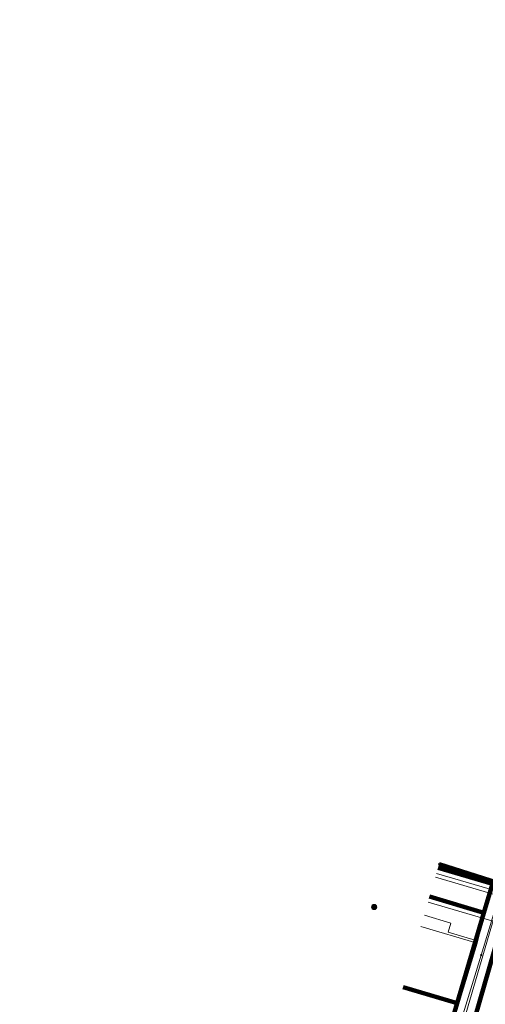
# Model space of a CAD drawing. Extents: x 152558 to 154479, y 462974 to 463683.
# Tile 337 of 638: x 154090 to 154110, y 463241 to 463283. Entities that reach past the tile are written whole.
import ezdxf
from ezdxf.lldxf.tags import DXFTag

# ---------------------------------------------------------------- set-up
doc = ezdxf.new("R2010")
doc.units = 0
doc.header["$LTSCALE"] = 0.2
doc.layers.get('0').update_dxf_attribs({"linetype": 'CONTINUOUS'})
for name, color, linetype, lineweight in [('B-RO-KL-DATA_COAXIAAL_7_ZIGGO BV-G', 90, 'KL-DATA-N', 18), ('B-RO-KL-DATA_HULPSTUK_KPN BV-S', 90, 'CONTINUOUS', 25), ('B-RO-KL-DATA_KABELBED_KPN BV-G', 90, 'CONTINUOUS', 100), ('B-RO-KL-DATA_KABELBED_ZIGGO BV-G', 90, 'CONTINUOUS', 100), ('B-RO-KL-DATA_REGGEFIBER OPERATOR BV-G', 90, 'KL-DATA-N', 18), ('B-RO-KL-ET_LS_400 V_STEDIN NETBEHEER BV-G', 190, 'KL-LS-N', 18), ('B-RO-KL-GAS_LD_22_0.1 BAR_STEDIN NETBEHEER BV-G', 50, 'KL-GAS-LD-N', 18), ('B-RO-KL-GAS_LD_PE_32_0.1 BAR_STEDIN NETBEHEER BV-G', 50, 'KL-GAS-LD-N', 18), ('B-RO-KL-GAS_LD_PVC_63_0.1 BAR_STEDIN NETBEHEER BV-G', 50, 'KL-GAS-LD-N', 18), ('B-RO-KL-WATER_100_VITENS-G', 170, 'KL-WATER-N', 18), ('B-RO-KL-WATER_HULPSTUK_VITENS-S', 170, 'CONTINUOUS', 25)]:
    doc.layers.add(name, color=color, linetype=linetype, lineweight=lineweight)
doc.styles.add('NLCS-ISO', font='NLCS-ISO.ttf')
tags = doc.linetypes.add('KL-DATA-N', pattern='A,4,-1,[101,NLCS.SHX,S=0.5,R=0,X=0,Y=0],-1,4,-1,["D",Standard,S=1,R=0,X=-0.25,Y=-0.5],-1.5', length=12.5).pattern_tags.tags
tags[18] = DXFTag(74, 10)
tags = doc.linetypes.add('KL-GAS-LD-N', pattern='A,4,-1,[69,NLCS.SHX,S=0.5,R=0,X=0,Y=0],-1,4,-1,["L",Standard,S=1,R=0,X=0.25,Y=-0.5],-2', length=13).pattern_tags.tags
tags[18] = DXFTag(74, 10)
tags = doc.linetypes.add('KL-LS-N', pattern='A,4,-1,[103,NLCS.SHX,S=0.75,R=0,X=0,Y=0],-1,4,-1,["L",Standard,S=1,R=0,X=0,Y=-0.5],-2', length=13).pattern_tags.tags
tags[18] = DXFTag(74, 10)
doc.linetypes.add('KL-WATER-N', pattern='A,7,-0.5,[168,NLCS.SHX,S=0.75,R=0,X=0.75,Y=0],-2', length=9.5)

# ---------------------------------------------------------------- blocks, each defined once
blk = doc.blocks.new('SKL-WTB_HULP_OVERIG-SO')
at = {"color": 0, "linetype": 'ByBlock', "lineweight": 18}
for points in [[(-0.14, 0.14), (0.14, -0.14)], [(0.14, 0.14), (-0.14, -0.14)]]:
    blk.add_lwpolyline(points, dxfattribs=at)
at = {"color": 0, "linetype": 'ByBlock', "lineweight": 18, "style": 'NLCS-ISO', "flags": 1}
for tag, p in [('TYPE', (1.5, 0)), ('OMSCHRIJVING', (1.5, -3)), ('LABEL', (1.5, -1.5))]:
    blk.add_attdef(tag, p, '', height=1, dxfattribs=at)
blk = doc.blocks.new('SKL-WTB_HULP_MOF-SO')
at = {"linetype": 'ByBlock', "lineweight": 18}
h = blk.add_hatch(color=0, dxfattribs=at)
h.dxf.hatch_style = 1
h.paths.add_polyline_path([(-0.5625, 0, 1), (0.5625, 0, 1)])
at = {"color": 0, "linetype": 'ByBlock', "lineweight": 18}
blk.add_circle((0, 0), 0.5625, dxfattribs=at)
at = {"color": 0, "linetype": 'ByBlock', "lineweight": 18, "style": 'NLCS-ISO', "flags": 1}
for tag, p in [('TYPE', (1.5, 0)), ('OMSCHRIJVING', (1.5, -3)), ('LABEL', (1.5, -1.5))]:
    blk.add_attdef(tag, p, '', height=1, dxfattribs=at)

msp = doc.modelspace()

# ---------------------------------------------------------------- linework, layer by layer
at = {"layer": 'B-RO-KL-DATA_COAXIAAL_7_ZIGGO BV-G', "flags": 128}
for points in [[(154130.119, 463279.882), (154129.801, 463279.979), (154128.838, 463280.274), (154121.532, 463282.516), (154121.133, 463282.638), (154120.764, 463281.429), (154118.635, 463274.445), (154118.158, 463272.88), (154116.439, 463267.243), (154114.961, 463262.397), (154113.957, 463259.103), (154113.54, 463257.736), (154112.074, 463252.93), (154111.107, 463249.758), (154109.99, 463245.995), (154109.622, 463244.756), (154108.467, 463240.865), (154107.049, 463236.088), (154106.862, 463235.457), (154105.225, 463229.821), (154104.204, 463226.304), (154103.978, 463225.525), (154102.148, 463219.225), (154099.791, 463219.921)], [(154130.119, 463279.882), (154129.801, 463279.979), (154128.838, 463280.274), (154121.532, 463282.516), (154121.133, 463282.638), (154120.764, 463281.429), (154118.635, 463274.445), (154118.158, 463272.88), (154116.439, 463267.243), (154114.961, 463262.397), (154113.957, 463259.103), (154113.54, 463257.736), (154112.074, 463252.93), (154111.107, 463249.758), (154109.99, 463245.995), (154109.622, 463244.756), (154108.467, 463240.865), (154107.049, 463236.088), (154106.862, 463235.457), (154105.225, 463229.821), (154104.204, 463226.304), (154103.978, 463225.525), (154102.148, 463219.225), (154099.791, 463219.921)], [(154130.119, 463279.882), (154129.801, 463279.979), (154128.838, 463280.274), (154121.532, 463282.516), (154121.133, 463282.638), (154120.764, 463281.429), (154118.635, 463274.445), (154118.158, 463272.88), (154116.439, 463267.243), (154114.961, 463262.397), (154113.957, 463259.103), (154113.54, 463257.736), (154112.074, 463252.93), (154111.107, 463249.758), (154109.99, 463245.995), (154109.622, 463244.756), (154108.467, 463240.865), (154107.049, 463236.088), (154106.862, 463235.457), (154105.225, 463229.821), (154104.204, 463226.304), (154103.978, 463225.525), (154101.639, 463226.216)], [(154130.119, 463279.882), (154129.801, 463279.979), (154128.838, 463280.274), (154121.532, 463282.516), (154121.133, 463282.638), (154120.764, 463281.429), (154118.635, 463274.445), (154118.158, 463272.88), (154116.439, 463267.243), (154114.961, 463262.397), (154113.957, 463259.103), (154113.54, 463257.736), (154112.074, 463252.93), (154111.107, 463249.758), (154109.99, 463245.995), (154109.622, 463244.756), (154108.467, 463240.865), (154107.049, 463236.088), (154106.862, 463235.457), (154105.225, 463229.821), (154102.899, 463230.508)], [(154130.119, 463279.882), (154129.801, 463279.979), (154128.838, 463280.274), (154121.532, 463282.516), (154121.133, 463282.638), (154120.764, 463281.429), (154118.635, 463274.445), (154118.158, 463272.88), (154116.439, 463267.243), (154114.961, 463262.397), (154113.957, 463259.103), (154113.54, 463257.736), (154112.074, 463252.93), (154111.107, 463249.758), (154109.99, 463245.995), (154109.622, 463244.756), (154108.467, 463240.865), (154107.049, 463236.088), (154106.862, 463235.457), (154105.225, 463229.821), (154102.899, 463230.508)], [(154130.119, 463279.882), (154129.801, 463279.979), (154128.838, 463280.274), (154121.532, 463282.516), (154121.133, 463282.638), (154120.764, 463281.429), (154118.635, 463274.445), (154118.158, 463272.88), (154116.439, 463267.243), (154114.961, 463262.397), (154113.957, 463259.103), (154113.54, 463257.736), (154112.074, 463252.93), (154111.107, 463249.758), (154109.99, 463245.995), (154109.622, 463244.756), (154108.467, 463240.865), (154107.049, 463236.088), (154104.738, 463236.771)], [(154130.119, 463279.882), (154129.801, 463279.979), (154128.838, 463280.274), (154121.532, 463282.516), (154121.133, 463282.638), (154120.764, 463281.429), (154118.635, 463274.445), (154118.158, 463272.88), (154116.439, 463267.243), (154114.961, 463262.397), (154113.957, 463259.103), (154113.54, 463257.736), (154112.074, 463252.93), (154111.107, 463249.758), (154109.99, 463245.995), (154109.622, 463244.756), (154108.467, 463240.865), (154107.049, 463236.088), (154104.738, 463236.771)], [(154130.119, 463279.882), (154129.801, 463279.979), (154128.838, 463280.274), (154121.532, 463282.516), (154121.133, 463282.638), (154120.764, 463281.429), (154118.635, 463274.445), (154118.158, 463272.88), (154116.439, 463267.243), (154114.961, 463262.397), (154113.957, 463259.103), (154113.54, 463257.736), (154112.074, 463252.93), (154111.107, 463249.758), (154109.99, 463245.995), (154109.622, 463244.756), (154107.285, 463245.447)], [(154130.119, 463279.882), (154129.801, 463279.979), (154128.838, 463280.274), (154121.532, 463282.516), (154121.133, 463282.638), (154120.764, 463281.429), (154118.635, 463274.445), (154118.158, 463272.88), (154116.439, 463267.243), (154114.961, 463262.397), (154113.957, 463259.103), (154113.54, 463257.736), (154112.074, 463252.93), (154111.107, 463249.758), (154109.99, 463245.995), (154107.649, 463246.687)]]:
    msp.add_lwpolyline(points, dxfattribs=at)
at = {"layer": 'B-RO-KL-DATA_KABELBED_KPN BV-G', "flags": 128}
for points in [[(154112.004, 463249.705), (154111.622, 463248.491), (154110.857, 463245.843), (154108.85, 463238.889), (154108.628, 463238.122), (154108.198, 463236.633), (154108.088, 463236.253), (154106, 463229.019), (154105.667, 463227.867), (154105.39, 463226.905), (154104.157, 463222.637), (154103.533, 463220.476), (154101.907, 463214.843), (154101.436, 463213.213), (154100.028, 463208.335), (154098.706, 463203.926), (154096.172, 463195.472), (154096.034, 463195.013), (154096.034, 463195.012)], [(154110.857, 463245.843), (154107.699, 463246.841)]]:
    msp.add_lwpolyline(points, dxfattribs=at)
at = {"layer": 'B-RO-KL-DATA_KABELBED_ZIGGO BV-G', "flags": 128}
for points in [[(154107.649, 463246.687), (154109.99, 463245.995)], [(154109.622, 463244.756), (154109.99, 463245.995)], [(154107.285, 463245.447), (154109.622, 463244.756)], [(154108.467, 463240.865), (154109.622, 463244.756)], [(154106.146, 463241.551), (154108.467, 463240.865)], [(154107.049, 463236.088), (154108.467, 463240.865)]]:
    msp.add_lwpolyline(points, dxfattribs=at)
at = {"layer": 'B-RO-KL-DATA_REGGEFIBER OPERATOR BV-G', "flags": 128}
for points in [[(154107.582, 463246.441), (154109.897, 463245.761)], [(154109.326, 463243.452), (154109.897, 463245.761)], [(154106.912, 463244.161), (154109.326, 463243.452)], [(154107.377, 463237.018), (154109.326, 463243.452)]]:
    msp.add_lwpolyline(points, dxfattribs=at)
at = {"layer": 'B-RO-KL-ET_LS_400 V_STEDIN NETBEHEER BV-G', "flags": 128}
for points in [[(154134.957, 463328.315), (154133.008, 463321.293), (154127.499, 463301.628), (154116.12, 463264.317), (154111.648, 463250), (154104.814, 463226.651)], [(154107.535, 463246.283), (154117.867, 463243.249)], [(154107.221, 463245.21), (154117.347, 463242.238), (154117.701, 463242.777), (154117.72, 463242.771)]]:
    msp.add_lwpolyline(points, dxfattribs=at)
at = {"layer": 'B-RO-KL-GAS_LD_22_0.1 BAR_STEDIN NETBEHEER BV-G', "flags": 128}
msp.add_lwpolyline([(154107.062, 463244.649), (154108.203, 463244.305)], dxfattribs=at)
at = {"layer": 'B-RO-KL-GAS_LD_PE_32_0.1 BAR_STEDIN NETBEHEER BV-G', "flags": 128}
for points in [[(154107.643, 463246.649), (154110.031, 463245.948)], [(154108.203, 463244.305), (154108.087, 463243.914), (154109.291, 463243.56)]]:
    msp.add_lwpolyline(points, dxfattribs=at)
at = {"layer": 'B-RO-KL-GAS_LD_PVC_63_0.1 BAR_STEDIN NETBEHEER BV-G', "flags": 128}
msp.add_lwpolyline([(154136.505, 463306.236), (154135.18, 463306.636), (154128.648, 463308.445), (154128.591, 463308.239), (154128.325, 463307.497), (154128.019, 463306.632), (154127.133, 463303.595), (154127.09, 463303.448), (154126.473, 463301.336), (154126.079, 463299.987), (154125.277, 463297.239), (154125.003, 463296.301), (154123.646, 463291.456), (154123.64, 463291.433), (154122.992, 463289.122), (154122.582, 463287.657), (154121.57, 463284.042), (154121.44, 463283.578), (154120.833, 463281.411), (154120.627, 463280.732), (154119.987, 463278.624), (154119.725, 463277.763), (154119.403, 463276.702), (154118.233, 463272.854), (154118.088, 463272.381), (154116.705, 463267.886), (154116.547, 463267.373), (154115.753, 463264.792), (154115.456, 463263.828), (154114.091, 463259.355), (154114.067, 463259.276), (154113.061, 463255.896), (154113.034, 463255.804), (154112.089, 463252.631), (154111.494, 463250.673), (154110.031, 463245.948), (154109.819, 463245.264), (154109.291, 463243.56), (154109.017, 463242.675), (154107.809, 463238.775), (154107.682, 463238.366), (154106.992, 463236.068), (154106.649, 463234.923), (154105.644, 463231.574), (154105.423, 463230.836), (154104.762, 463228.633), (154104.473, 463227.671), (154103.531, 463224.532), (154103.142, 463223.235), (154102.521, 463221.153), (154102.485, 463221.031), (154100.98, 463215.935), (154100.928, 463215.759), (154100.215, 463213.345), (154099.617, 463211.318), (154098.009, 463205.864), (154098.005, 463205.852), (154097.032, 463202.536), (154096.617, 463201.121), (154096.194, 463199.681), (154095.762, 463198.208), (154094.456, 463193.759), (154094.426, 463193.655), (154092.843, 463188.342), (154092.729, 463187.961), (154092.24, 463186.33), (154091.726, 463184.612), (154090.908, 463181.88), (154090.637, 463180.975), (154089.553, 463177.356), (154089.236, 463176.29), (154088.724, 463174.564), (154088.353, 463173.314), (154087.152, 463169.266), (154086.831, 463168.182), (154086.319, 463166.456), (154086.132, 463165.825), (154084.856, 463161.511), (154084.546, 463160.461), (154084.235, 463159.407), (154083.419, 463156.644), (154081.791, 463151.126), (154081.748, 463150.978), (154081.214, 463149.155), (154080.751, 463147.574), (154079.608, 463143.669), (154079.249, 463142.445), (154078.8, 463140.91), (154078.401, 463139.53), (154077.227, 463135.455), (154076.896, 463134.306), (154076.454, 463132.769), (154075.71, 463130.187), (154074.466, 463125.868), (154073.646, 463123.022), (154073.352, 463122), (154071.513, 463116.047), (154071.495, 463115.988), (154070.923, 463114.136), (154070.518, 463112.821), (154069.407, 463109.04), (154069.079, 463107.923), (154068.515, 463106.004), (154068.207, 463104.956), (154066.914, 463100.553), (154066.698, 463099.819), (154066.153, 463097.894), (154065.625, 463096.033), (154064.992, 463093.8), (154064.57, 463092.589), (154072.533, 463090.241)], dxfattribs=at)
at = {"layer": 'B-RO-KL-WATER_100_VITENS-G', "flags": 128}
msp.add_lwpolyline([(154104.243, 463225.837), (154104.938, 463228.096), (154105.868, 463231.118), (154107.078, 463235.053), (154108.007, 463238.075), (154109.498, 463242.924), (154110.341, 463245.665), (154111.919, 463250.795), (154113.497, 463255.924), (154114.708, 463259.86), (154116.005, 463264.076), (154116.934, 463267.098), (154118.425, 463271.946), (154119.355, 463274.968), (154120.875, 463279.91), (154120.933, 463280.098), (154122.143, 463284.033), (154123.354, 463287.968), (154124.673, 463292.255), (154125.862, 463296.12), (154127.072, 463300.055), (154128.282, 463303.99), (154129.047, 463306.472), (154129.335, 463307.406), (154135.658, 463305.491)], dxfattribs=at)

# ---------------------------------------------------------------- block references
at = {"layer": 'B-RO-KL-DATA_HULPSTUK_KPN BV-S', "xscale": 0.2, "yscale": 0.2, "zscale": 0.2}
for name, p in [('SKL-WTB_HULP_OVERIG-SO', (154107.699, 463246.841)), ('SKL-WTB_HULP_MOF-SO', (154104.9, 463245))]:
    msp.add_blockref(name, p, dxfattribs=at)
at = {"layer": 'B-RO-KL-WATER_HULPSTUK_VITENS-S', "xscale": 0.2, "yscale": 0.2, "zscale": 0.2}
msp.add_blockref('SKL-WTB_HULP_OVERIG-SO', (154109.498, 463242.924), dxfattribs=at)

doc.saveas('drawing.dxf')
